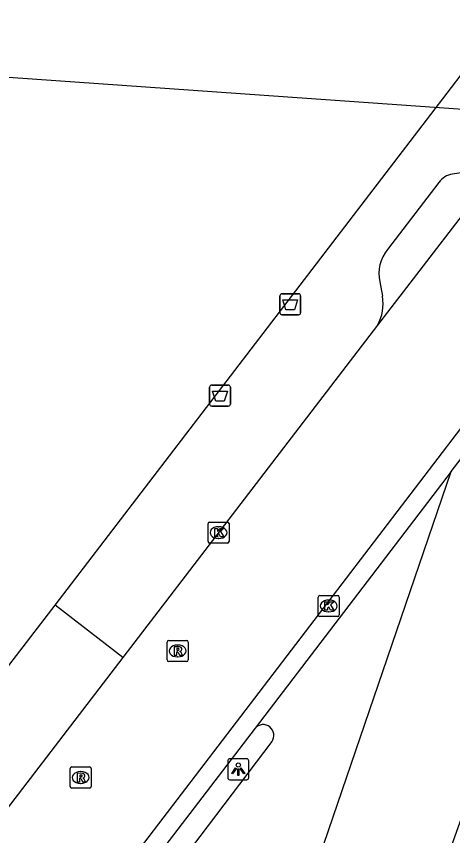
# Model space of a CAD drawing. Extents: x 160664 to 161506, y 382245 to 383288.
# Drawn here: x 161116.24 to 161136.99, y 382839.89 to 382878.89 of the extents above; entities that cross this region are included whole.
import ezdxf

# ---------------------------------------------------------------- set-up
doc = ezdxf.new("R2010")
doc.units = 0
for name, color, linetype in [('IMGEO_Afvalbak', 7, 'Continuous'), ('IMGEO_Kolk', 7, 'Continuous'), ('IMGEO_Lichtpunt', 7, 'Continuous'), ('IMGEO_Pand_vergunning_verleend', 7, 'Continuous'), ('IMGEO_Rijbaan_lokaal_open', 7, 'Continuous'), ('IMGEO_Rioolput', 7, 'Continuous'), ('IMGEO_Voetpad_open', 7, 'Continuous')]:
    doc.layers.add(name, color=color, linetype=linetype)

msp = doc.modelspace()

# ---------------------------------------------------------------- linework, layer by layer
at = {"layer": 'IMGEO_Afvalbak'}
for p, q in [((161128.774, 382864.788), (161128.774, 382865.588)), ((161128.774, 382865.588), (161128.774, 382864.788)), ((161128.874, 382865.688), (161129.664, 382865.688)), ((161129.664, 382865.688), (161128.874, 382865.688)), ((161129.764, 382865.588), (161129.764, 382864.788)), ((161129.764, 382864.788), (161129.764, 382865.588)), ((161129.664, 382864.688), (161128.874, 382864.688)), ((161128.874, 382864.688), (161129.664, 382864.688)), ((161125.431, 382860.439), (161125.431, 382861.239)), ((161125.431, 382861.239), (161125.431, 382860.439)), ((161125.531, 382861.339), (161126.321, 382861.339)), ((161126.321, 382861.339), (161125.531, 382861.339)), ((161126.421, 382861.239), (161126.421, 382860.439)), ((161126.421, 382860.439), (161126.421, 382861.239)), ((161126.321, 382860.339), (161125.531, 382860.339)), ((161125.531, 382860.339), (161126.321, 382860.339))]:
    msp.add_line(p, q, dxfattribs=at)
for points in [[(161128.917, 382865.402), (161129.621, 382865.402), (161129.472, 382864.932), (161129.066, 382864.932), (161128.917, 382865.402)], [(161125.574, 382861.053), (161126.278, 382861.053), (161126.129, 382860.583), (161125.723, 382860.583), (161125.574, 382861.053)]]:
    msp.add_lwpolyline(points, dxfattribs=at)
for centre, start, end in [((161128.874, 382865.588), 90, 180), ((161128.874, 382865.588), 90, 180), ((161129.664, 382865.588), 0, 90), ((161129.664, 382865.588), 360, 90), ((161128.874, 382864.788), 180, 270), ((161128.874, 382864.788), 180, 270), ((161129.664, 382864.788), 270, 0), ((161129.664, 382864.788), 270, 0), ((161125.531, 382861.239), 90, 180), ((161125.531, 382861.239), 90, 180), ((161126.321, 382861.239), 0, 90), ((161126.321, 382861.239), 360, 90), ((161125.531, 382860.439), 180, 270), ((161125.531, 382860.439), 180, 270), ((161126.321, 382860.439), 270, 0), ((161126.321, 382860.439), 270, 0)]:
    msp.add_arc(centre, 0.1, start, end, dxfattribs=at)
at = {"layer": 'IMGEO_Kolk'}
for p, q in [((161125.358, 382853.893), (161125.358, 382854.745)), ((161125.433, 382854.819), (161126.285, 382854.819)), ((161125.846, 382854.599), (161125.871, 382854.599)), ((161126.359, 382854.745), (161126.359, 382853.893)), ((161126.285, 382853.819), (161125.433, 382853.819)), ((161125.869, 382854.039), (161125.844, 382854.039)), ((161130.598, 382850.401), (161130.598, 382851.253)), ((161130.673, 382851.327), (161131.525, 382851.327)), ((161131.086, 382851.107), (161131.111, 382851.107)), ((161131.599, 382851.253), (161131.599, 382850.401)), ((161131.525, 382850.327), (161130.673, 382850.327)), ((161131.109, 382850.547), (161131.084, 382850.547))]:
    msp.add_line(p, q, dxfattribs=at)
for points in [[(161125.358, 382853.893), (161125.358, 382854.745)], [(161125.433, 382854.819), (161126.285, 382854.819)], [(161125.679, 382854.519), (161125.802, 382854.519), (161125.802, 382854.368), (161125.932, 382854.519), (161126.096, 382854.519), (161125.95, 382854.368), (161126.103, 382854.119), (161125.951, 382854.119), (161125.866, 382854.283), (161125.802, 382854.216), (161125.802, 382854.119), (161125.679, 382854.119), (161125.679, 382854.519)], [(161126.359, 382854.745), (161126.359, 382853.893)], [(161126.285, 382853.819), (161125.433, 382853.819)], [(161130.598, 382850.401), (161130.598, 382851.253)], [(161130.673, 382851.327), (161131.525, 382851.327)], [(161130.919, 382851.027), (161131.042, 382851.027), (161131.042, 382850.876), (161131.172, 382851.027), (161131.336, 382851.027), (161131.19, 382850.876), (161131.343, 382850.627), (161131.191, 382850.627), (161131.106, 382850.791), (161131.042, 382850.724), (161131.042, 382850.627), (161130.919, 382850.627), (161130.919, 382851.027)], [(161131.599, 382851.253), (161131.599, 382850.401)], [(161131.525, 382850.327), (161130.673, 382850.327)]]:
    msp.add_lwpolyline(points, dxfattribs=at)
for centre, start, end in [((161125.435, 382854.743), 91.552, 178.448), ((161125.435, 382854.743), 91.552, 178.448), ((161126.283, 382854.743), 1.552, 88.448), ((161126.283, 382854.743), 1.552, 88.448), ((161125.435, 382853.895), 181.552, 268.448), ((161125.435, 382853.895), 181.552, 268.448), ((161126.283, 382853.895), 271.552, 358.448), ((161126.283, 382853.895), 271.552, 358.448), ((161130.675, 382851.251), 91.552, 178.448), ((161130.675, 382851.251), 91.552, 178.448), ((161131.523, 382851.251), 1.552, 88.448), ((161131.523, 382851.251), 1.552, 88.448), ((161130.675, 382850.403), 181.552, 268.448), ((161130.675, 382850.403), 181.552, 268.448), ((161131.523, 382850.403), 271.552, 358.448), ((161131.523, 382850.403), 271.552, 358.448)]:
    msp.add_arc(centre, 0.0765, start, end, dxfattribs=at)
for centre, major_axis, ratio, start_param, end_param in [((161125.845, 382854.319), (-0.387, 0.002), 0.722429, 4.712389, 7.853982), ((161125.87, 382854.319), (-0.39, 0.002), 0.717154, 1.570796, 4.712389), ((161131.085, 382850.827), (-0.387, 0.002), 0.722429, 4.712389, 7.853982), ((161131.11, 382850.827), (-0.39, 0.002), 0.717154, 1.570796, 4.712389)]:
    msp.add_ellipse(centre, major_axis=major_axis, ratio=ratio, start_param=start_param, end_param=end_param, dxfattribs=at)
at = {"layer": 'IMGEO_Lichtpunt'}
for p, q in [((161126.296, 382843.457), (161126.296, 382842.65)), ((161126.296, 382843.457), (161126.296, 382842.65)), ((161127.198, 382843.552), (161126.39, 382843.552)), ((161127.198, 382843.552), (161126.39, 382843.552)), ((161127.292, 382842.65), (161127.292, 382843.457)), ((161127.292, 382842.65), (161127.292, 382843.457)), ((161126.39, 382842.556), (161127.198, 382842.556)), ((161126.39, 382842.556), (161127.198, 382842.556))]:
    msp.add_line(p, q, dxfattribs=at)
for points in [[(161126.67, 382843.121), (161126.709, 382843.093), (161126.521, 382842.831), (161126.483, 382842.858), (161126.67, 382843.121)], [(161126.772, 382843.073), (161126.819, 382843.073), (161126.819, 382842.751), (161126.772, 382842.751), (161126.772, 382843.073)], [(161126.882, 382843.093), (161126.92, 382843.12), (161127.107, 382842.858), (161127.068, 382842.83), (161126.882, 382843.093)]]:
    msp.add_lwpolyline(points, dxfattribs=at)
msp.add_circle((161126.795, 382843.255), 0.0994, dxfattribs=at)
for centre, start, end in [((161126.39, 382843.457), 90, 180), ((161126.39, 382843.457), 90, 180), ((161127.198, 382843.457), 0, 90), ((161127.198, 382843.457), 0, 90), ((161126.39, 382842.65), 180, 270), ((161126.39, 382842.65), 180, 270), ((161127.198, 382842.65), 270, 0), ((161127.198, 382842.65), 270, 360)]:
    msp.add_arc(centre, 0.0946, start, end, dxfattribs=at)
at = {"layer": 'IMGEO_Pand_vergunning_verleend'}
msp.add_lwpolyline([(161056.082, 382855.064), (161060.29, 382860.428), (161074.85, 382878.894), (161137.947, 382874.451), (161146.752, 382866.872), (161124.102, 382803.494), (161122.529, 382800.578), (161111.719, 382780.544), (161105.267, 382769.061), (161092.363, 382746.932), (161075.369, 382777.41), (161071.58, 382785.44), (161085.588, 382803.94), (161084.359, 382804.87), (161070.671, 382815.235), (161068.803, 382816.304), (161083.669, 382834.92), (161056.082, 382855.064)], dxfattribs=at)
at = {"layer": 'IMGEO_Rijbaan_lokaal_open'}
for points in [[(161139.62, 382872.259), (161133.417, 382864.187)], [(161067.244, 382768.068), (161104.011, 382815.594), (161139.793, 382862.431), (161145.177, 382869.479)], [(161133.417, 382864.187), (161121.308, 382848.368)], [(161136.93, 382857.226), (161139.032, 382859.978)], [(161128.876, 382814.762), (161124.142, 382816.371), (161123.101, 382816.726), (161136.93, 382857.226)], [(161136.93, 382857.226), (161127.592, 382845.003)], [(161121.308, 382848.368), (161093.629, 382812.241)], [(161127.592, 382845.003), (161104.686, 382815.077)], [(161128.386, 382844.367), (161123.075, 382837.362), (161117.029, 382829.325)]]:
    msp.add_lwpolyline(points, dxfattribs=at)
msp.add_arc((161127.978, 382844.671), 0.509, 323.2549, 139.3551, dxfattribs=at)
at = {"layer": 'IMGEO_Rioolput'}
for p, q in [((161123.411, 382848.259), (161123.411, 382849.111)), ((161123.486, 382849.185), (161124.338, 382849.185)), ((161124.412, 382849.111), (161124.412, 382848.259)), ((161123.899, 382848.965), (161123.924, 382848.965)), ((161123.922, 382848.405), (161123.897, 382848.405)), ((161124.338, 382848.185), (161123.486, 382848.185)), ((161118.797, 382842.235), (161118.797, 382843.087)), ((161118.872, 382843.161), (161119.724, 382843.161)), ((161119.285, 382842.941), (161119.31, 382842.941)), ((161119.798, 382843.087), (161119.798, 382842.235)), ((161119.724, 382842.161), (161118.872, 382842.161)), ((161119.308, 382842.381), (161119.283, 382842.381))]:
    msp.add_line(p, q, dxfattribs=at)
for points in [[(161123.411, 382848.259), (161123.411, 382849.111)], [(161123.486, 382849.185), (161124.338, 382849.185)], [(161124.412, 382849.111), (161124.412, 382848.259)], [(161124, 382848.883), (161123.748, 382848.885), (161123.748, 382848.485)], [(161123.748, 382848.485), (161123.872, 382848.485), (161123.872, 382848.647), (161123.883, 382848.647)], [(161123.926, 382848.804), (161123.872, 382848.804), (161123.872, 382848.723)], [(161123.872, 382848.723), (161123.924, 382848.723)], [(161123.93, 382848.618), (161124.001, 382848.485), (161124.141, 382848.485), (161124.076, 382848.611)], [(161124.338, 382848.185), (161123.486, 382848.185)], [(161118.797, 382842.235), (161118.797, 382843.087)], [(161118.872, 382843.161), (161119.724, 382843.161)], [(161119.386, 382842.859), (161119.134, 382842.861), (161119.134, 382842.461)], [(161119.312, 382842.78), (161119.258, 382842.78), (161119.258, 382842.699)], [(161119.798, 382843.087), (161119.798, 382842.235)], [(161119.134, 382842.461), (161119.258, 382842.461), (161119.258, 382842.623), (161119.269, 382842.623)], [(161119.258, 382842.699), (161119.31, 382842.699)], [(161119.316, 382842.594), (161119.387, 382842.461), (161119.527, 382842.461), (161119.462, 382842.587)], [(161119.724, 382842.161), (161118.872, 382842.161)]]:
    msp.add_lwpolyline(points, dxfattribs=at)
for centre, radius, start, end in [((161123.488, 382849.109), 0.0765, 91.552, 178.448), ((161123.488, 382849.109), 0.0765, 91.552, 178.448), ((161124.336, 382849.109), 0.0765, 1.552, 88.448), ((161124.336, 382849.109), 0.0765, 1.552, 88.448), ((161123.882, 382848.594), 0.0533, 26.0293, 88.6989), ((161123.908, 382848.912), 0.19, 274.7715, 282.9687), ((161123.932, 382848.708), 0.0964, 77.0061, 93.1865), ((161123.946, 382848.765), 0.0378, 276.6634, 79.6772), ((161123.999, 382848.773), 0.109, 350.3612, 89.416), ((161123.997, 382848.773), 0.112, 277.5842, 350.9817), ((161123.981, 382848.558), 0.108, 29.5134, 73.7905), ((161123.488, 382848.261), 0.0765, 181.552, 268.448), ((161123.488, 382848.261), 0.0765, 181.552, 268.448), ((161124.336, 382848.261), 0.0765, 271.552, 358.448), ((161124.336, 382848.261), 0.0765, 271.552, 358.448), ((161118.874, 382843.085), 0.0765, 91.552, 178.448), ((161118.874, 382843.085), 0.0765, 91.552, 178.448), ((161119.318, 382842.684), 0.0964, 77.0061, 93.1865), ((161119.385, 382842.749), 0.109, 350.3612, 89.416), ((161119.722, 382843.085), 0.0765, 1.552, 88.448), ((161119.722, 382843.085), 0.0765, 1.552, 88.448), ((161119.268, 382842.57), 0.0533, 26.0293, 88.6989), ((161119.294, 382842.888), 0.19, 274.7715, 282.9687), ((161119.332, 382842.741), 0.0378, 276.6634, 79.6772), ((161119.383, 382842.749), 0.112, 277.5842, 350.9817), ((161119.367, 382842.534), 0.108, 29.5134, 73.7905), ((161118.874, 382842.237), 0.0765, 181.552, 268.448), ((161118.874, 382842.237), 0.0765, 181.552, 268.448), ((161119.722, 382842.237), 0.0765, 271.552, 358.448), ((161119.722, 382842.237), 0.0765, 271.552, 358.448)]:
    msp.add_arc(centre, radius, start, end, dxfattribs=at)
for centre, major_axis, ratio, start_param, end_param in [((161123.898, 382848.685), (-0.387, 0.002), 0.722429, 4.712389, 7.853982), ((161123.923, 382848.685), (-0.39, 0.002), 0.717154, 1.570796, 4.712389), ((161119.284, 382842.661), (-0.387, 0.002), 0.722429, 4.712389, 7.853982), ((161119.309, 382842.661), (-0.39, 0.002), 0.717154, 1.570796, 4.712389)]:
    msp.add_ellipse(centre, major_axis=major_axis, ratio=ratio, start_param=start_param, end_param=end_param, dxfattribs=at)
at = {"layer": 'IMGEO_Voetpad_open'}
for points in [[(161118.078, 382850.867), (161136.742, 382875.246), (161139.357, 382878.667)], [(161138.402, 382871.605), (161136.993, 382871.383)], [(161136.338, 382870.986), (161133.9, 382867.798)], [(161133.53, 382866.255), (161133.651, 382865.571)], [(161114.029, 382845.594), (161118.078, 382850.867)], [(161121.308, 382848.368), (161118.078, 382850.867)]]:
    msp.add_lwpolyline(points, dxfattribs=at)
for centre, radius, start, end in [((161137.119, 382870.436), 0.956, 97.5957, 144.845), ((161135.289, 382866.649), 1.803, 140.4042, 192.6268), ((161131.665, 382865.195), 2.021, 330.0844, 10.7225)]:
    msp.add_arc(centre, radius, start, end, dxfattribs=at)

doc.saveas('drawing.dxf')
